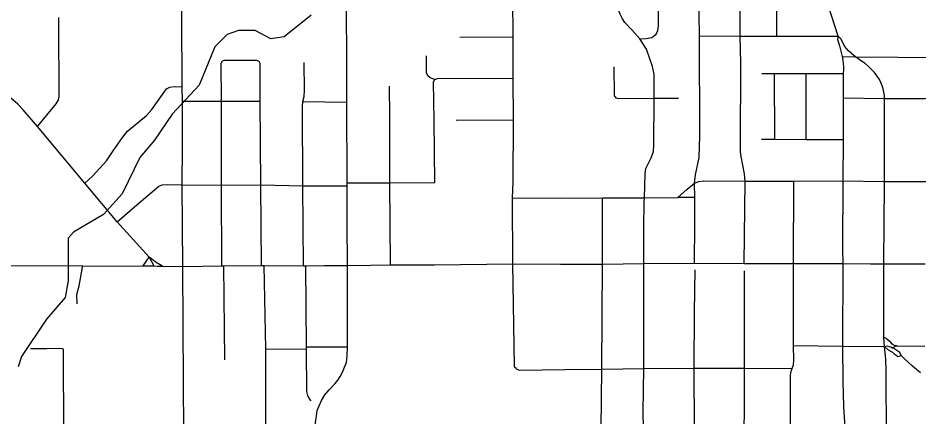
# Model space of a CAD drawing. Extents: x -1403959 to 81668, y -1400582 to 11018.
# Drawn here: x 6948.6 to 7081.4, y 8331.9 to 8390.7 of the extents above; entities that cross this region are included whole.
import ezdxf

# ---------------------------------------------------------------- set-up
doc = ezdxf.new("R2010")
doc.units = 0
for name, color, linetype in [('tdCiSectNmbr', 7, 'Continuous'), ('tdCiSectTwpRng', 7, 'Continuous'), ('tdCoSurfBitum', 7, 'Continuous')]:
    doc.layers.add(name, color=color, linetype=linetype)

msp = doc.modelspace()

# ---------------------------------------------------------------- linework, layer by layer
at = {"layer": 'tdCiSectNmbr'}
for points in [[(7069.48, 8388.02), (7068.51, 8391.07), (7066.53, 8397.23), (7064.95, 8401.85), (7064.46, 8403.32), (7062.94, 8408.6), (7061.01, 8415.73), (7060.72, 8416.52), (7058.82, 8422.63)], [(6967.08, 8354.18), (6967.96, 8355.48), (6963.22, 8360.67), (6958.44, 8366.38), (6951.51, 8374.73), (6949.37, 8377.17), (6948.58, 8378.01), (6945.94, 8380.29), (6935.9, 8389.02), (6930.82, 8393.4)], [(7069.48, 8388.02), (7069.39, 8387.55), (7069.69, 8386.61), (7069.91, 8385.83), (7070.09, 8385.03), (7070.19, 8384.53), (7070.26, 8384.03), (7070.29, 8383.53), (7070.29, 8383.02), (7070.25, 8382.52)], [(7070.25, 8382.52), (7070.22, 8378.95), (7070.26, 8372.81), (7070.21, 8366.73), (7070.14, 8356.64), (7070.14, 8356.6)], [(7070.14, 8356.6), (7070.17, 8354.53)], [(6969.93, 8354.15), (6968.99, 8354.67), (6967.96, 8355.48)], [(6967.96, 8355.48), (6968.65, 8354.18)], [(6969.14, 8354.17), (6969.93, 8354.15), (6972.91, 8354.09), (6978.64, 8354.19), (6978.95, 8354.19), (6984.48, 8354.24), (6984.92, 8354.24), (6990.68, 8354.22), (6991.02, 8354.22), (6993.74, 8354.24), (6997.17, 8354.26), (7000.57, 8354.28), (7003.5, 8354.33), (7010.02, 8354.35), (7021.55, 8354.48), (7021.55, 8354.48)], [(7021.55, 8354.48), (7028.58, 8354.47), (7034.76, 8354.46), (7040.86, 8354.52), (7048.33, 8354.57), (7055.65, 8354.52), (7062.92, 8354.52), (7070.17, 8354.53)], [(7070.17, 8354.53), (7070.15, 8342.38)], [(7070.17, 8354.53), (7074.27, 8354.5)], [(7074.27, 8354.5), (7076.17, 8354.48)], [(7076.23, 8350.36), (7076.23, 8351.83), (7076.25, 8354.48)], [(7076.35, 8342.3), (7076.21, 8343.65), (7076.23, 8350.36)], [(7070.15, 8342.38), (7070.17, 8337.21), (7070.27, 8333.41)], [(7076.35, 8342.3), (7076.89, 8341.8), (7077.2, 8341.65), (7077.49, 8341.46), (7077.76, 8341.25), (7078.03, 8341.04), (7078.31, 8340.84), (7078.55, 8340.91), (7078.79, 8341)], [(7078.79, 8341), (7078.6, 8341.41), (7077.71, 8342.01), (7077.5, 8342.14)], [(7079.29, 8340.5), (7078.79, 8341)], [(7081.64, 8338.41), (7080.44, 8339.41), (7079.29, 8340.5)], [(7070.27, 8333.41), (7070.42, 8331.18), (7070.5, 8330.37), (7070.53, 8330.12)]]:
    msp.add_lwpolyline(points, dxfattribs=at)
at = {"layer": 'tdCiSectTwpRng'}
for points in [[(7048.33, 8354.57), (7048.35, 8360.27), (7048.38, 8362.44), (7048.36, 8364.26), (7048.33, 8366.4), (7048.48, 8367.59), (7049.01, 8370.15), (7049.12, 8373.37), (7049.06, 8388.11), (7049.03, 8391.21), (7048.99, 8396.7), (7048.93, 8410.77), (7048.84, 8415.9), (7048.7, 8427.68)], [(7021.58, 8366.55), (7021.63, 8375.7), (7021.58, 8381.84), (7021.59, 8387.93), (7021.56, 8393.69), (7021.52, 8397.11), (7021.51, 8399.25), (7021.54, 8403.27), (7021.52, 8403.71), (7021.48, 8409.16), (7021.33, 8417.01), (7021.34, 8417.49), (7021.45, 8417.79)], [(7055.65, 8354.52), (7055.79, 8366.68), (7055.68, 8367.75), (7055.2, 8370.3), (7055.12, 8370.98), (7055.11, 8371.92), (7055.13, 8384.08), (7055.06, 8388.04), (7054.97, 8409.31), (7054.94, 8415.78)], [(7040.28, 8387.64), (7039.09, 8388.96), (7038.05, 8390.05), (7037.69, 8390.58), (7037.35, 8391.26), (7037.16, 8391.8), (7037.15, 8392.31), (7037.15, 8402.86), (7037.18, 8403.05), (7037.27, 8403.21)], [(7042.37, 8378.9), (7042.38, 8382.38), (7042.15, 8383.58), (7041.24, 8386.13), (7040.28, 8387.64), (7041.21, 8387.68), (7042.03, 8387.85), (7042.67, 8388.35), (7042.93, 8388.86), (7043.01, 8389.5), (7043.01, 8391.26), (7042.96, 8402.92), (7042.87, 8403.12), (7042.61, 8403.3)], [(6972.86, 8371.87), (6972.85, 8378.44), (6972.83, 8380.59), (6972.77, 8390.82), (6972.7, 8397), (6972.72, 8400.73), (6972.72, 8400.73)], [(7060.48, 8388.05), (7060.48, 8401.41), (7060.54, 8401.61)], [(6997.08, 8378.34), (6997.09, 8384.69), (6996.99, 8399.1)], [(6951.51, 8374.73), (6954.25, 8378.08), (6954.56, 8378.66), (6954.66, 8379.15), (6954.66, 8380.11), (6954.64, 8388.86), (6954.65, 8390.8)], [(7013.76, 8387.89), (7021.59, 8387.93)], [(7049.06, 8388.11), (7055.06, 8388.04), (7060.48, 8388.05), (7069.48, 8388.02)], [(7076.32, 8378.88), (7076.31, 8379.28), (7076.24, 8379.77), (7076.12, 8380.26), (7075.98, 8380.73), (7075.79, 8381.2), (7075.57, 8381.64), (7075.23, 8382.17), (7074.84, 8382.68), (7074.42, 8383.15), (7073.97, 8383.59), (7073.48, 8383.99), (7072.96, 8384.36), (7072.05, 8385.02), (7071.82, 8385.19), (7071.41, 8385.52), (7071.03, 8385.88), (7070.68, 8386.28), (7070.36, 8386.69), (7069.93, 8387.62), (7069.48, 8388.02)], [(7008.82, 8385.1), (7008.82, 8385.14)], [(7009.37, 8381.89), (7009, 8382.22), (7008.84, 8382.64), (7008.82, 8385.1)], [(7070.09, 8385.03), (7071.98, 8385.02), (7072.05, 8385.02)], [(7072.05, 8385.02), (7078.33, 8384.97), (7085, 8384.89), (7094.42, 8384.92), (7118.47, 8384.77)], [(6978.64, 8354.19), (6978.62, 8366.11), (6978.59, 8378.45), (6978.58, 8384.07), (6978.71, 8384.38)], [(6978.71, 8384.38), (6978.98, 8384.52), (6983.76, 8384.53), (6984.12, 8384.34)], [(6984.15, 8384.32), (6984.12, 8384.34)], [(6984.33, 8378.47), (6984.31, 8384), (6984.15, 8384.32)], [(6990.61, 8378.4), (6990.77, 8379.13), (6990.83, 8380.02), (6990.81, 8384.15)], [(7036.63, 8379.1), (7036.58, 8379.17), (7036.53, 8379.42), (7036.47, 8383.51)], [(7058.23, 8382.55), (7060.14, 8382.55), (7064.79, 8382.56), (7070.25, 8382.52)], [(7060.15, 8372.85), (7060.14, 8382.55)], [(7064.8, 8372.81), (7064.79, 8382.56)], [(7010.03, 8366.46), (7009.93, 8375.6), (7009.86, 8381.33), (7010.04, 8381.67), (7009.37, 8381.89)], [(7010.04, 8381.67), (7010.43, 8381.8), (7021.58, 8381.84)], [(6962.66, 8371.17), (6964.01, 8373.13), (6964.75, 8374.02), (6967.56, 8376.35), (6968.35, 8377.26), (6970.51, 8380.28), (6970.98, 8380.54), (6971.61, 8380.62), (6972.83, 8380.59)], [(7003.43, 8376.23), (7003.36, 8380.68)], [(6972.85, 8378.44), (6978.59, 8378.45), (6984.33, 8378.47)], [(6984.48, 8354.24), (6984.4, 8366.12), (6984.33, 8378.47)], [(6990.68, 8354.22), (6990.61, 8366), (6990.56, 8377.65), (6990.61, 8378.4)], [(6990.61, 8378.4), (6997.08, 8378.34)], [(6997.13, 8365.98), (6997.13, 8366.12), (6997.13, 8366.45), (6997.08, 8378.34), (6997.08, 8378.34)], [(7036.63, 8379.1), (7036.73, 8378.97)], [(7036.73, 8378.97), (7037.13, 8378.87), (7042.37, 8378.9), (7045.97, 8378.92)], [(7040.86, 8354.52), (7040.87, 8359.83), (7040.92, 8363.48), (7040.96, 8364.24), (7041.03, 8367.82), (7041.17, 8368.53), (7041.57, 8369.42), (7041.95, 8370.1), (7042.26, 8371.05), (7042.31, 8371.99), (7042.37, 8378.9), (7042.37, 8378.9)], [(7070.22, 8378.95), (7076.28, 8378.88), (7076.32, 8378.88), (7082.3, 8378.84), (7088.4, 8378.89), (7094.44, 8378.9)], [(7076.25, 8354.48), (7076.25, 8354.48), (7076.3, 8360.57), (7076.33, 8366.03), (7076.33, 8366.65), (7076.34, 8372.15), (7076.34, 8376.32), (7076.32, 8378.88)], [(7003.5, 8354.33), (7003.41, 8366.43), (7003.43, 8376.23)], [(7013.18, 8375.65), (7021.63, 8375.7)], [(7058.21, 8372.85), (7060.15, 8372.85), (7064.8, 8372.81), (7070.26, 8372.81)], [(6972.8, 8366.13), (6972.86, 8371.87)], [(6958.44, 8366.38), (6959.65, 8367.47), (6961.65, 8369.69), (6962.66, 8371.17)], [(6997.14, 8366.45), (6998.44, 8366.43), (7003.41, 8366.43)], [(7003.41, 8366.43), (7010.03, 8366.46)], [(7021.51, 8364.24), (7021.58, 8366.55), (7021.58, 8366.55)], [(7045.86, 8364.25), (7047.26, 8365.49), (7048.33, 8366.4)], [(7048.33, 8366.4), (7048.96, 8366.63), (7049.7, 8366.73), (7055.79, 8366.68), (7062.98, 8366.7), (7070.21, 8366.73), (7076.25, 8366.65), (7076.33, 8366.65)], [(7062.92, 8354.52), (7062.98, 8366.7)], [(7076.33, 8366.65), (7081.32, 8366.61)], [(7081.32, 8366.61), (7081.32, 8366.61), (7082.3, 8366.62), (7088.36, 8366.62), (7094.41, 8366.62), (7106.41, 8366.52), (7118.51, 8366.52)], [(6966.13, 8363.17), (6969.37, 8365.94), (6969.87, 8366.13), (6970.6, 8366.18), (6972.8, 8366.13)], [(6972.91, 8354.09), (6972.8, 8366.13)], [(6972.8, 8366.13), (6978.62, 8366.11), (6984.4, 8366.12), (6990.61, 8366), (6995.81, 8365.98), (6997.13, 8365.98)], [(6997.14, 8360.58), (6997.13, 8365.98), (6997.13, 8365.98)], [(7021.51, 8364.24), (7028.69, 8364.18), (7034.75, 8364.23), (7040.96, 8364.24), (7045.86, 8364.25)], [(7021.55, 8354.48), (7021.51, 8364.24)], [(7034.76, 8354.46), (7034.75, 8364.23)], [(7048.36, 8364.26), (7045.86, 8364.25)], [(6963.22, 8360.67), (6966.13, 8363.17)], [(6997.17, 8354.26), (6997.14, 8360.58), (6997.14, 8360.58)], [(6924.53, 8354.28), (6931.34, 8354.3), (6931.69, 8354.3), (6939.77, 8354.25), (6945.58, 8354.23), (6958.15, 8354.18), (6962.25, 8354.16), (6962.25, 8354.16)], [(6985.16, 8329.9), (6985.13, 8341.95), (6984.92, 8354.24)], [(6997.16, 8342.25), (6997.17, 8354.26)], [(7022.02, 8339.07), (7021.85, 8339.21), (7021.79, 8339.47), (7021.55, 8354.48)], [(7034.65, 8338.98), (7034.76, 8354.46)], [(7040.84, 8339.08), (7040.86, 8354.52), (7040.86, 8354.52)], [(7062.74, 8339.08), (7062.93, 8339.62), (7062.98, 8340.29), (7062.91, 8342.45), (7062.92, 8354.52)], [(7076.17, 8354.48), (7076.19, 8354.48), (7076.25, 8354.48), (7077.95, 8354.48)], [(7077.95, 8354.48), (7077.95, 8354.48), (7082.33, 8354.5)], [(6957.33, 8348.59), (6957.26, 8349.99), (6957.63, 8351.26), (6958.06, 8353.7), (6958.14, 8354.16)], [(6958.14, 8354.16), (6958.15, 8354.18)], [(6962.25, 8354.16), (6967.07, 8354.18)], [(6967.07, 8354.18), (6967.08, 8354.18), (6968.65, 8354.18), (6969.14, 8354.17)], [(6973.06, 8329.85), (6973.02, 8337.01), (6972.91, 8354.09)], [(6979.12, 8340.35), (6978.95, 8354.19)], [(6991.83, 8334.29), (6991.52, 8334.66), (6991.31, 8335.11), (6991.19, 8335.69), (6991.15, 8341.94), (6991.15, 8342.27), (6991.02, 8354.22)], [(7048.3, 8330.23), (7048.26, 8339.13), (7048.33, 8347.37), (7048.4, 8353.6)], [(7055.65, 8330.25), (7055.67, 8332.8), (7055.68, 8339.11), (7055.68, 8353.47)], [(7078.04, 8342.42), (7077.82, 8342.48), (7077.61, 8342.58), (7077.43, 8342.71), (7077.27, 8342.88), (7076.97, 8343.15), (7076.66, 8343.41), (7076.53, 8343.52), (7076.38, 8343.6), (7076.21, 8343.65)], [(7062.91, 8342.45), (7070.15, 8342.38)], [(7070.15, 8342.38), (7076.29, 8342.3)], [(7076.29, 8342.3), (7076.35, 8342.3)], [(7076.35, 8342.3), (7076.79, 8342.39), (7077.03, 8342.33), (7077.27, 8342.25), (7077.5, 8342.14)], [(7076.62, 8330.16), (7076.62, 8330.42), (7076.56, 8337.03), (7076.58, 8338.19), (7076.56, 8338.72), (7076.54, 8340.46), (7076.35, 8342.3)], [(7077.5, 8342.14), (7078.04, 8342.42), (7078.09, 8342.42)], [(7078.09, 8342.42), (7078.27, 8342.41), (7082.26, 8342.38)], [(6950.46, 8342.02), (6952.82, 8342.03), (6954.8, 8342.06), (6955.2, 8342)], [(6955.31, 8341.79), (6955.21, 8342), (6955.2, 8342)], [(6955.38, 8304.2), (6955.38, 8304.85), (6955.45, 8309.11), (6955.5, 8317.63), (6955.39, 8329.92), (6955.34, 8341.2), (6955.33, 8341.74), (6955.31, 8341.79)], [(6985.13, 8341.95), (6991.15, 8341.94)], [(6991.15, 8342.27), (6997.16, 8342.25)], [(6992.49, 8329.94), (6992.48, 8331.11), (6992.59, 8332.12), (6992.73, 8332.88), (6992.98, 8333.57), (6993.35, 8334.36), (6993.84, 8335.19), (6994.46, 8335.93), (6995.36, 8336.86), (6995.73, 8337.33), (6996.11, 8337.88), (6996.46, 8338.55), (6996.76, 8339.27), (6997.01, 8339.96), (6997.12, 8340.94), (6997.16, 8342.25)], [(7022.02, 8339.06), (7022.14, 8338.96)], [(7022.14, 8338.96), (7022.53, 8338.83), (7029.21, 8338.91), (7034.65, 8338.98)], [(7034.59, 8330.2), (7034.65, 8338.98)], [(7034.65, 8338.98), (7040.84, 8339.08), (7048.26, 8339.13), (7055.68, 8339.11), (7062.74, 8339.08)], [(7040.79, 8330.24), (7040.74, 8332.64), (7040.84, 8339.08), (7040.84, 8339.08)], [(7062.47, 8330.15), (7062.45, 8337.03), (7062.46, 8338.03), (7062.58, 8338.66), (7062.74, 8339.08)]]:
    msp.add_lwpolyline(points, dxfattribs=at)
at = {"layer": 'tdCoSurfBitum'}
msp.add_lwpolyline([(6991.82, 8391.16), (6987.84, 8387.96), (6985.86, 8387.66), (6983.57, 8388.88), (6981.12, 8388.89), (6979.44, 8388.28), (6977.61, 8386.45), (6975.3, 8380.81), (6971.33, 8376.54), (6968.72, 8372.73), (6966.58, 8370.14), (6963.97, 8364.8), (6961.22, 8361.76), (6956.78, 8359.17), (6956.02, 8358.26), (6956, 8352), (6955.54, 8349.55), (6952.79, 8346.35), (6949.11, 8340.86), (6948.65, 8339.34)], dxfattribs=at)

doc.saveas('drawing.dxf')
